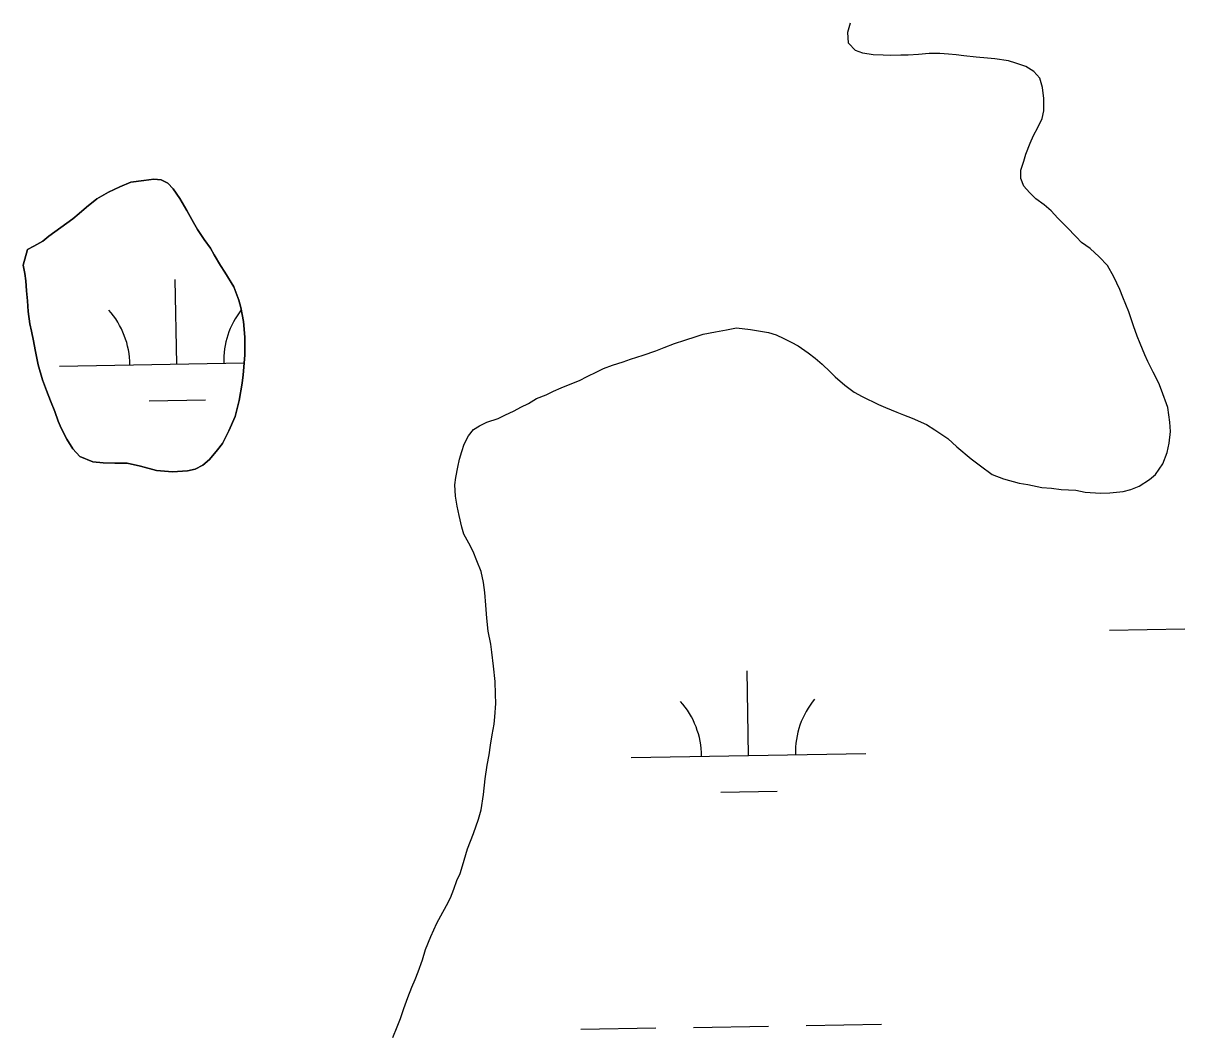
# Model space of a CAD drawing. Extents: x 3887375 to 3925618, y 296674 to 322633.
# Drawn here: x 3920558 to 3921052.4, y 312039.8 to 312470.7 of the extents above; entities that cross this region are included whole.
import ezdxf

# ---------------------------------------------------------------- set-up
doc = ezdxf.new("R2010")
doc.units = 0
doc.layers.add('V-TOPO-SHOR', color=7, linetype='Continuous')
doc.layers.add('V-WETL-SWMP', color=7, linetype='Continuous')

msp = doc.modelspace()

# ---------------------------------------------------------------- linework, layer by layer
at = {"layer": 'V-TOPO-SHOR'}
for points in [[(3920912.33, 312459.04), (3920909.35, 312462.17), (3920909.07, 312466.79), (3920910.12, 312470.81)], [(3920878.54, 312337.98), (3920881.82, 312336.34), (3920884.94, 312334.84), (3920887.92, 312333.2), (3920892.08, 312330.21), (3920895.06, 312327.97), (3920898.03, 312325.43), (3920901.45, 312322.14), (3920903.68, 312320.05), (3920907.7, 312316.47), (3920911.71, 312313.48), (3920915.14, 312311.68), (3920922.13, 312308.24), (3920925.11, 312307.04), (3920929.87, 312304.95), (3920932.7, 312303.9), (3920936.42, 312302.4), (3920942.52, 312299.71), (3920946.09, 312297.46), (3920951.6, 312293.73), (3920955.46, 312290.29), (3920961.56, 312285.06), (3920965.43, 312282.08), (3920970.49, 312278.49), (3920975.25, 312276.54), (3920981.95, 312274.74), (3920985.67, 312274.14), (3920991.63, 312272.93), (3920995.65, 312272.62), (3920999.82, 312272.02), (3921006.08, 312271.71), (3921010.1, 312270.95), (3921016.51, 312270.49), (3921020.53, 312270.63), (3921026.19, 312271.22), (3921029.47, 312272.1), (3921033.05, 312273.44), (3921037.38, 312276.26), (3921039.92, 312278.49), (3921043.05, 312282.95), (3921045, 312287.86), (3921045.75, 312291.73), (3921046.36, 312296.8), (3921046.07, 312300.67), (3921045.19, 312306.93), (3921042.52, 312314.39), (3921041.34, 312317.37), (3921038.96, 312321.99), (3921036.74, 312326.62), (3921035.41, 312329.45), (3921033.48, 312334.22), (3921032.15, 312337.35), (3921030.67, 312341.83), (3921028.59, 312347.79), (3921026.07, 312354.05), (3921024.74, 312357.18), (3921022.22, 312362.7), (3921019.55, 312367.48), (3921015.98, 312371.21), (3921012.11, 312374.64), (3921008.54, 312377.33), (3921006.31, 312379.57), (3921002.15, 312383.9), (3920998.43, 312387.63), (3920995.61, 312390.77), (3920992.64, 312393.31), (3920989.07, 312395.85), (3920986.39, 312398.54), (3920983.86, 312401.22), (3920982.68, 312404.5), (3920982.69, 312408.08), (3920983.89, 312411.95), (3920984.79, 312414.93), (3920986.58, 312419.54), (3920988.08, 312422.82), (3920989.88, 312426.24), (3920991.67, 312430.11), (3920992.43, 312433.39), (3920992.44, 312438.6), (3920991.85, 312443.22), (3920990.67, 312447.24), (3920988.14, 312450.08), (3920984.72, 312452.17), (3920980.55, 312453.67), (3920977.42, 312454.58), (3920971.62, 312455.48), (3920968.49, 312455.79), (3920963.57, 312456.24), (3920958.36, 312456.7), (3920955.08, 312457.16), (3920951.8, 312457.46), (3920948.23, 312457.77), (3920943.61, 312457.78), (3920939.14, 312457.34), (3920934.67, 312457.05), (3920931.54, 312457.06), (3920927.22, 312456.92), (3920924.09, 312457.07), (3920919.77, 312457.23), (3920915.45, 312457.84), (3920912.33, 312459.04)], [(3920558.01, 312367.67), (3920558.75, 312364.06), (3920559.05, 312360.89), (3920559.34, 312356.68), (3920559.78, 312352.46), (3920560.07, 312347.94), (3920560.82, 312342.67), (3920561.56, 312339.51), (3920562.31, 312335.44), (3920563.05, 312331.52), (3920564.39, 312325.19), (3920566.19, 312318.71), (3920567.98, 312314.19), (3920569.63, 312309.82), (3920571.43, 312305.3), (3920572.92, 312301.23), (3920574.12, 312298.21), (3920576.52, 312293.54), (3920579.07, 312289.32), (3920582.08, 312286.15), (3920587.65, 312283.88), (3920592.01, 312283.42), (3920596.98, 312283.26), (3920602.25, 312283.24), (3920607.97, 312282.03), (3920614.74, 312280.21), (3920621.52, 312279.59), (3920627.99, 312280.03), (3920631.16, 312280.77), (3920634.48, 312282.42), (3920637.34, 312284.83), (3920640.66, 312288.89), (3920642.78, 312291.59), (3920645.5, 312297.01), (3920648.22, 312303.17), (3920649.9, 312309.95), (3920651.27, 312317.32), (3920651.58, 312320.94), (3920652.04, 312325.91), (3920652.35, 312329.37), (3920652.35, 312332.38), (3920652.36, 312336.9), (3920651.78, 312343.68), (3920650.58, 312349.55), (3920649.84, 312352.72), (3920647.59, 312358.44), (3920643.84, 312364.63), (3920642.04, 312367.49), (3920639.34, 312372.02), (3920637.69, 312374.88), (3920634.98, 312378.5), (3920632.13, 312382.87), (3920630.48, 312385.74), (3920627.63, 312390.86), (3920624.63, 312395.99), (3920621.78, 312400.06), (3920619.53, 312402.48), (3920616.67, 312403.99), (3920613.66, 312404.3), (3920609.29, 312403.71), (3920603.87, 312402.96), (3920599.19, 312401.02), (3920594.37, 312398.77), (3920589.39, 312395.92), (3920584.87, 312392.31), (3920581.85, 312389.61), (3920579.13, 312387.35), (3920574.01, 312383.6), (3920568.88, 312380), (3920566.31, 312377.9), (3920562.54, 312375.65), (3920559.83, 312374.29), (3920558.01, 312367.67)], [(3920715.35, 312038.58), (3920717.15, 312043.2), (3920718.65, 312046.77), (3920720, 312050.94), (3920721.79, 312055.7), (3920723.44, 312060.02), (3920724.79, 312063.29), (3920726.14, 312066.57), (3920727.94, 312071.78), (3920729.29, 312076.09), (3920731.54, 312081.6), (3920734.08, 312087.41), (3920735.73, 312090.53), (3920738.12, 312094.85), (3920739.91, 312098.12), (3920741.26, 312101.84), (3920742.61, 312105.57), (3920743.96, 312108.54), (3920745.01, 312111.82), (3920747.11, 312118.96), (3920749.66, 312125.51), (3920751.76, 312131.62), (3920752.96, 312135.64), (3920753.86, 312142.19), (3920754.62, 312148.89), (3920755.53, 312154.7), (3920756.29, 312159.02), (3920756.89, 312163.19), (3920757.65, 312167.51), (3920758.4, 312172.13), (3920758.71, 312175.25), (3920759.17, 312180.91), (3920759.02, 312184.94), (3920758.89, 312190.3), (3920758.16, 312196.86), (3920757.42, 312202.82), (3920756.98, 312206.25), (3920755.95, 312211.76), (3920755.37, 312217.28), (3920754.93, 312222.79), (3920754.5, 312228.15), (3920753.91, 312232.48), (3920752.88, 312237.1), (3920751.1, 312241.72), (3920749.47, 312245.6), (3920747.69, 312249.17), (3920745.62, 312253.05), (3920744.73, 312256.03), (3920743.54, 312260.95), (3920742.66, 312264.98), (3920742.07, 312269.15), (3920741.79, 312274.07), (3920742.09, 312277.2), (3920742.99, 312281.52), (3920743.75, 312284.94), (3920744.65, 312288.22), (3920745.7, 312291.34), (3920747.49, 312294.91), (3920749.73, 312297.59), (3920752.27, 312299.22), (3920755.4, 312300.71), (3920760.17, 312302.34), (3920763, 312303.67), (3920767.03, 312305.6), (3920769.87, 312307.08), (3920773.15, 312308.71), (3920776.43, 312310.79), (3920780.6, 312312.42), (3920783.74, 312313.91), (3920787.02, 312315.39), (3920791.49, 312317.17), (3920794.77, 312318.5), (3920798.05, 312320.13), (3920802.23, 312322.21), (3920805.06, 312323.54), (3920808.79, 312325.03), (3920813.41, 312326.5), (3920816.54, 312327.54), (3920821.91, 312329.32), (3920827.28, 312331.09), (3920830.86, 312332.58), (3920835.18, 312334.2), (3920839.65, 312335.68), (3920844.43, 312337.16), (3920847.41, 312338.2), (3920852.62, 312339.23), (3920857.39, 312340.12), (3920861.56, 312340.85), (3920867.52, 312340.24), (3920870.95, 312339.64), (3920875.27, 312338.89), (3920878.54, 312337.98)]]:
    msp.add_lwpolyline(points, dxfattribs=at)
at = {"layer": 'V-WETL-SWMP'}
for p, q in [((3920623.37, 312325.48), (3920622.75, 312361.48)), ((3920573.38, 312324.62), (3920652.05, 312325.97)), ((3920611.64, 312309.85), (3920635.64, 312310.26)), ((3921020.44, 312212.21), (3921052.43, 312212.76)), ((3920866.74, 312158.82), (3920866.12, 312194.82)), ((3920816.75, 312157.96), (3920916.73, 312159.68)), ((3920855.01, 312143.19), (3920879, 312143.6)), ((3920795.32, 312042.15), (3920827.32, 312042.7)), ((3920843.32, 312042.97), (3920875.31, 312043.52)), ((3920891.31, 312043.79), (3920923.31, 312044.34))]:
    msp.add_line(p, q, dxfattribs=at)
for points in [[(3920912.33, 312459.04), (3920909.35, 312462.17), (3920909.07, 312466.79), (3920910.12, 312470.81)], [(3920991.67, 312430.11), (3920992.43, 312433.39), (3920992.44, 312438.6), (3920991.85, 312443.22), (3920990.67, 312447.24), (3920988.14, 312450.08), (3920984.72, 312452.17), (3920980.55, 312453.67), (3920977.42, 312454.57), (3920971.62, 312455.48), (3920968.49, 312455.79), (3920963.57, 312456.24), (3920958.36, 312456.7), (3920955.08, 312457.16), (3920951.8, 312457.46), (3920948.23, 312457.77), (3920943.61, 312457.78), (3920939.14, 312457.34), (3920934.67, 312457.05), (3920931.54, 312457.06), (3920927.22, 312456.92), (3920924.09, 312457.07), (3920919.77, 312457.23), (3920915.45, 312457.84), (3920912.33, 312459.04)], [(3920780.6, 312312.42), (3920783.74, 312313.91), (3920787.02, 312315.39), (3920791.49, 312317.17), (3920794.77, 312318.5), (3920798.05, 312320.13), (3920802.23, 312322.21), (3920805.06, 312323.54), (3920808.79, 312325.02), (3920813.41, 312326.5), (3920816.54, 312327.54), (3920821.91, 312329.32), (3920827.28, 312331.09), (3920830.86, 312332.58), (3920835.18, 312334.2), (3920839.65, 312335.68), (3920844.42, 312337.16), (3920847.41, 312338.2), (3920852.62, 312339.23), (3920857.39, 312340.12), (3920861.56, 312340.85), (3920867.52, 312340.24), (3920870.95, 312339.64), (3920875.27, 312338.89), (3920878.54, 312337.98), (3920881.82, 312336.34), (3920884.94, 312334.84), (3920887.92, 312333.2), (3920892.08, 312330.21), (3920895.06, 312327.97), (3920898.03, 312325.43), (3920901.45, 312322.14), (3920903.68, 312320.05), (3920907.7, 312316.47), (3920911.71, 312313.48), (3920915.14, 312311.68), (3920922.13, 312308.24), (3920925.11, 312307.04), (3920929.87, 312304.95), (3920932.7, 312303.9), (3920936.42, 312302.4), (3920942.52, 312299.71), (3920946.09, 312297.46), (3920951.6, 312293.73), (3920955.46, 312290.29), (3920961.56, 312285.06), (3920965.43, 312282.08), (3920970.49, 312278.49), (3920975.25, 312276.54), (3920981.95, 312274.74), (3920985.67, 312274.14), (3920991.63, 312272.93), (3920995.65, 312272.62), (3920999.82, 312272.02), (3921006.08, 312271.71), (3921010.1, 312270.95), (3921016.51, 312270.49), (3921020.53, 312270.63), (3921026.19, 312271.22), (3921029.47, 312272.1), (3921033.05, 312273.44), (3921037.38, 312276.26), (3921039.91, 312278.49), (3921043.05, 312282.95), (3921045, 312287.86), (3921045.75, 312291.73), (3921046.36, 312296.8), (3921046.07, 312300.67), (3921045.19, 312306.93), (3921042.52, 312314.39), (3921041.34, 312317.37), (3921038.96, 312321.99), (3921036.74, 312326.62), (3921035.41, 312329.45), (3921033.48, 312334.22), (3921032.15, 312337.35), (3921030.67, 312341.83), (3921028.59, 312347.79), (3921026.07, 312354.05), (3921024.74, 312357.18), (3921022.22, 312362.7), (3921019.55, 312367.48), (3921015.98, 312371.21), (3921012.11, 312374.64), (3921008.54, 312377.33), (3921006.31, 312379.57), (3921002.15, 312383.9), (3920998.43, 312387.63), (3920995.61, 312390.77), (3920992.64, 312393.31), (3920989.07, 312395.85), (3920986.39, 312398.54), (3920983.86, 312401.22), (3920982.68, 312404.5), (3920982.69, 312408.08), (3920983.89, 312411.95), (3920984.79, 312414.93), (3920986.58, 312419.54), (3920988.08, 312422.82), (3920989.88, 312426.24), (3920991.67, 312430.11)], [(3920715.35, 312038.58), (3920717.15, 312043.2), (3920718.65, 312046.77), (3920720, 312050.94), (3920721.79, 312055.7), (3920723.44, 312060.02), (3920724.79, 312063.29), (3920726.14, 312066.57), (3920727.94, 312071.78), (3920729.29, 312076.09), (3920731.54, 312081.6), (3920734.08, 312087.41), (3920735.73, 312090.53), (3920738.12, 312094.85), (3920739.91, 312098.12), (3920741.26, 312101.84), (3920742.61, 312105.56), (3920743.96, 312108.54), (3920745.01, 312111.82), (3920747.11, 312118.96), (3920749.66, 312125.51), (3920751.76, 312131.62), (3920752.96, 312135.64), (3920753.87, 312142.19), (3920754.62, 312148.89), (3920755.53, 312154.7), (3920756.29, 312159.02), (3920756.89, 312163.19), (3920757.65, 312167.51), (3920758.4, 312172.13), (3920758.71, 312175.25), (3920759.16, 312180.91), (3920759.02, 312184.94), (3920758.89, 312190.3), (3920758.16, 312196.86), (3920757.42, 312202.82), (3920756.98, 312206.25), (3920755.95, 312211.76), (3920755.37, 312217.28), (3920754.93, 312222.79), (3920754.5, 312228.15), (3920753.91, 312232.48), (3920752.88, 312237.1), (3920751.1, 312241.72), (3920749.47, 312245.6), (3920747.69, 312249.17), (3920745.61, 312253.05), (3920744.73, 312256.03), (3920743.54, 312260.95), (3920742.66, 312264.98), (3920742.07, 312269.15), (3920741.79, 312274.07), (3920742.09, 312277.2), (3920742.99, 312281.51), (3920743.75, 312284.94), (3920744.65, 312288.22), (3920745.7, 312291.34), (3920747.49, 312294.91), (3920749.73, 312297.59), (3920752.27, 312299.22), (3920755.4, 312300.71), (3920760.17, 312302.34), (3920763, 312303.67), (3920767.03, 312305.6), (3920769.87, 312307.08), (3920773.15, 312308.71), (3920776.43, 312310.79), (3920780.6, 312312.42)]]:
    msp.add_lwpolyline(points, dxfattribs=at)
msp.add_lwpolyline([(3920558.75, 312364.06), (3920558.01, 312367.67), (3920559.83, 312374.3), (3920562.54, 312375.65), (3920566.31, 312377.9), (3920568.88, 312380), (3920574.01, 312383.6), (3920579.13, 312387.35), (3920581.85, 312389.61), (3920584.87, 312392.31), (3920589.39, 312395.92), (3920594.37, 312398.77), (3920599.19, 312401.02), (3920603.87, 312402.96), (3920609.29, 312403.71), (3920613.66, 312404.3), (3920616.67, 312403.99), (3920619.53, 312402.48), (3920621.78, 312400.06), (3920624.63, 312395.99), (3920627.63, 312390.86), (3920630.48, 312385.74), (3920632.13, 312382.87), (3920634.98, 312378.5), (3920637.69, 312374.88), (3920639.34, 312372.02), (3920642.04, 312367.49), (3920643.84, 312364.63), (3920647.59, 312358.44), (3920649.84, 312352.72), (3920650.58, 312349.55), (3920651.78, 312343.68), (3920652.36, 312336.9), (3920652.35, 312332.38), (3920652.35, 312329.37), (3920652.04, 312325.91), (3920651.58, 312320.94), (3920651.27, 312317.32), (3920649.9, 312309.95), (3920648.23, 312303.17), (3920645.5, 312297.01), (3920642.78, 312291.59), (3920640.66, 312288.89), (3920637.34, 312284.83), (3920634.48, 312282.42), (3920631.16, 312280.77), (3920628, 312280.03), (3920621.52, 312279.59), (3920614.74, 312280.21), (3920607.97, 312282.03), (3920602.25, 312283.24), (3920596.98, 312283.26), (3920592.01, 312283.42), (3920587.64, 312283.88), (3920582.08, 312286.15), (3920579.07, 312289.32), (3920576.52, 312293.54), (3920574.12, 312298.22), (3920572.92, 312301.23), (3920571.43, 312305.3), (3920569.63, 312309.82), (3920567.98, 312314.19), (3920566.19, 312318.71), (3920564.39, 312325.19), (3920563.05, 312331.52), (3920562.31, 312335.44), (3920561.56, 312339.51), (3920560.82, 312342.67), (3920560.07, 312347.94), (3920559.78, 312352.46), (3920559.34, 312356.68), (3920559.05, 312360.89)], close=True, dxfattribs=at)
for centre, start, end in [((3920568.13, 312325.01), 0.2115, 41.7552), ((3920678.6, 312326.91), 142.1017, 181.7552), ((3920811.5, 312158.35), 0.2115, 41.7552), ((3920921.97, 312160.24), 140.2115, 181.7552)]:
    msp.add_arc(centre, 35.25, start, end, dxfattribs=at)

doc.saveas('drawing.dxf')
